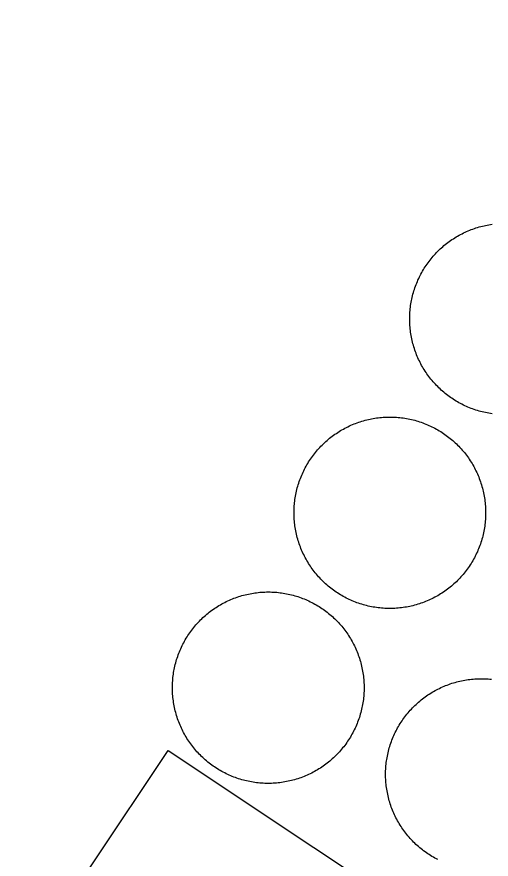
# Model space of a CAD drawing. Extents: x 3903937 to 3942190, y 260677 to 286651.
# Drawn here: x 3909276 to 3909329, y 281215.7 to 281309.9 of the extents above; entities that cross this region are included whole.
import ezdxf

# ---------------------------------------------------------------- set-up
doc = ezdxf.new("R2010")
doc.units = 0
for name, color, linetype in [('V-BLDG-OTLN', 7, 'Continuous'), ('V-DOMW-TANK', 7, 'Continuous'), ('V-ROAD-CNTR', 7, 'Continuous')]:
    doc.layers.add(name, color=color, linetype=linetype)

msp = doc.modelspace()

# ---------------------------------------------------------------- linework, layer by layer
at = {"layer": 'V-BLDG-OTLN'}
msp.add_lwpolyline([(3909292.885, 281227.838), (3909357.913, 281184.487), (3909341.001, 281159.119), (3909275.973, 281202.471)], close=True, dxfattribs=at)
at = {"layer": 'V-DOMW-TANK'}
for points in [[(3909321.832, 281282.272), (3909321.941, 281282.424), (3909322.053, 281282.573), (3909322.166, 281282.723), (3909322.283, 281282.868), (3909322.401, 281283.013), (3909322.524, 281283.157), (3909322.647, 281283.294), (3909322.772, 281283.431), (3909322.903, 281283.568), (3909323.034, 281283.702), (3909323.167, 281283.833), (3909323.303, 281283.962), (3909323.442, 281284.087), (3909323.581, 281284.209), (3909323.724, 281284.332), (3909323.868, 281284.451), (3909324.013, 281284.566), (3909324.163, 281284.68), (3909324.312, 281284.791), (3909324.466, 281284.9), (3909324.619, 281285.006), (3909324.775, 281285.108), (3909324.933, 281285.209), (3909325.092, 281285.307), (3909325.254, 281285.401), (3909325.416, 281285.494), (3909325.582, 281285.582), (3909325.748, 281285.668), (3909325.914, 281285.752), (3909326.082, 281285.831), (3909326.254, 281285.909), (3909326.426, 281285.983), (3909326.598, 281286.055), (3909326.772, 281286.124), (3909326.946, 281286.19), (3909327.122, 281286.251), (3909327.3, 281286.311), (3909327.478, 281286.366), (3909327.659, 281286.419), (3909327.839, 281286.468), (3909328.019, 281286.515), (3909328.199, 281286.558), (3909328.384, 281286.599), (3909328.566, 281286.636), (3909328.75, 281286.671), (3909328.935, 281286.702), (3909329.121, 281286.728)], [(3909320.89, 281271.602), (3909320.812, 281271.772), (3909320.738, 281271.944), (3909320.667, 281272.116), (3909320.599, 281272.29), (3909320.534, 281272.464), (3909320.47, 281272.642), (3909320.411, 281272.818), (3909320.355, 281272.997), (3909320.302, 281273.177), (3909320.253, 281273.357), (3909320.206, 281273.537), (3909320.163, 281273.72), (3909320.122, 281273.902), (3909320.085, 281274.086), (3909320.05, 281274.266), (3909320.02, 281274.453), (3909319.993, 281274.639), (3909319.968, 281274.823), (3909319.948, 281275.01), (3909319.929, 281275.196), (3909319.915, 281275.383), (3909319.905, 281275.569), (3909319.897, 281275.755), (3909319.891, 281275.942), (3909319.891, 281276.13), (3909319.893, 281276.316), (3909319.897, 281276.503), (3909319.905, 281276.689), (3909319.917, 281276.876), (3909319.931, 281277.062), (3909319.95, 281277.248), (3909319.968, 281277.435), (3909319.995, 281277.621), (3909320.024, 281277.805), (3909320.054, 281277.99), (3909320.091, 281278.176), (3909320.126, 281278.356), (3909320.167, 281278.538), (3909320.21, 281278.721), (3909320.257, 281278.901), (3909320.308, 281279.081), (3909320.362, 281279.261), (3909320.419, 281279.44), (3909320.478, 281279.616), (3909320.54, 281279.792), (3909320.605, 281279.968), (3909320.673, 281280.144), (3909320.747, 281280.314), (3909320.82, 281280.486), (3909320.898, 281280.656), (3909320.978, 281280.824), (3909321.062, 281280.992), (3909321.148, 281281.158), (3909321.238, 281281.322), (3909321.33, 281281.484), (3909321.424, 281281.645), (3909321.523, 281281.805), (3909321.623, 281281.961), (3909321.726, 281282.118), (3909321.832, 281282.272)], [(3909329.102, 281265.513), (3909328.918, 281265.542), (3909328.732, 281265.573), (3909328.549, 281265.607), (3909328.365, 281265.644), (3909328.183, 281265.685), (3909328.001, 281265.728), (3909327.82, 281265.775), (3909327.64, 281265.827), (3909327.462, 281265.88), (3909327.284, 281265.935), (3909327.106, 281265.994), (3909326.93, 281266.058), (3909326.753, 281266.124), (3909326.581, 281266.191), (3909326.407, 281266.263), (3909326.237, 281266.339), (3909326.067, 281266.416), (3909325.897, 281266.496), (3909325.731, 281266.58), (3909325.566, 281266.666), (3909325.4, 281266.756), (3909325.238, 281266.849), (3909325.076, 281266.943), (3909324.918, 281267.041), (3909324.761, 281267.139), (3909324.605, 281267.246), (3909324.449, 281267.348), (3909324.298, 281267.459), (3909324.148, 281267.571), (3909323.999, 281267.684), (3909323.853, 281267.801), (3909323.71, 281267.92), (3909323.567, 281268.042), (3909323.427, 281268.165), (3909323.29, 281268.292), (3909323.155, 281268.421), (3909323.02, 281268.552), (3909322.891, 281268.686), (3909322.762, 281268.821), (3909322.635, 281268.962), (3909322.512, 281269.099), (3909322.389, 281269.243), (3909322.27, 281269.386), (3909322.156, 281269.533), (3909322.041, 281269.681), (3909321.93, 281269.83), (3909321.822, 281269.984), (3909321.715, 281270.138), (3909321.613, 281270.293), (3909321.513, 281270.453), (3909321.414, 281270.611), (3909321.32, 281270.772), (3909321.228, 281270.934), (3909321.14, 281271.1), (3909321.054, 281271.266), (3909320.97, 281271.432), (3909320.89, 281271.602)], [(3909308.903, 281260.592), (3909309.012, 281260.743), (3909309.122, 281260.893), (3909309.237, 281261.042), (3909309.356, 281261.188), (3909309.474, 281261.333), (3909309.591, 281261.477), (3909309.718, 281261.614), (3909309.843, 281261.753), (3909309.972, 281261.888), (3909310.103, 281262.021), (3909310.238, 281262.152), (3909310.373, 281262.281), (3909310.511, 281262.406), (3909310.652, 281262.531), (3909310.793, 281262.652), (3909310.939, 281262.771), (3909311.082, 281262.888), (3909311.232, 281263), (3909311.383, 281263.111), (3909311.535, 281263.219), (3909311.69, 281263.326), (3909311.846, 281263.428), (3909312.004, 281263.529), (3909312.163, 281263.627), (3909312.323, 281263.721), (3909312.487, 281263.813), (3909312.651, 281263.901), (3909312.817, 281263.987), (3909312.985, 281264.071), (3909313.153, 281264.151), (3909313.323, 281264.229), (3909313.495, 281264.303), (3909313.667, 281264.375), (3909313.841, 281264.444), (3909314.017, 281264.51), (3909314.193, 281264.571), (3909314.371, 281264.631), (3909314.549, 281264.686), (3909314.728, 281264.739), (3909314.908, 281264.788), (3909315.09, 281264.835), (3909315.27, 281264.878), (3909315.455, 281264.919), (3909315.637, 281264.956), (3909315.821, 281264.991), (3909316.005, 281265.022), (3909316.19, 281265.048), (3909316.376, 281265.073), (3909316.56, 281265.093), (3909316.747, 281265.112), (3909316.933, 281265.126), (3909317.12, 281265.138), (3909317.308, 281265.145), (3909317.496, 281265.151), (3909317.681, 281265.153), (3909317.867, 281265.151), (3909318.056, 281265.145), (3909318.242, 281265.136), (3909318.428, 281265.124), (3909318.615, 281265.11), (3909318.801, 281265.091), (3909318.987, 281265.071), (3909319.172, 281265.046), (3909319.356, 281265.018), (3909319.54, 281264.987), (3909319.725, 281264.954), (3909319.907, 281264.915), (3909320.091, 281264.876), (3909320.271, 281264.831), (3909320.454, 281264.784), (3909320.634, 281264.735), (3909320.812, 281264.682), (3909320.99, 281264.624), (3909321.168, 281264.565), (3909321.345, 281264.504), (3909321.519, 281264.436), (3909321.693, 281264.366), (3909321.865, 281264.297), (3909322.037, 281264.221), (3909322.205, 281264.145), (3909322.375, 281264.063), (3909322.543, 281263.981), (3909322.709, 281263.893), (3909322.872, 281263.805), (3909323.036, 281263.713), (3909323.196, 281263.617), (3909323.356, 281263.518), (3909323.513, 281263.418), (3909323.669, 281263.316), (3909323.823, 281263.209), (3909323.976, 281263.101), (3909324.126, 281262.99), (3909324.273, 281262.875), (3909324.421, 281262.759), (3909324.564, 281262.64), (3909324.705, 281262.517), (3909324.847, 281262.394), (3909324.984, 281262.267), (3909325.119, 281262.138), (3909325.252, 281262.007)], [(3909325.252, 281262.007), (3909325.383, 281261.874), (3909325.512, 281261.739), (3909325.637, 281261.602), (3909325.762, 281261.46), (3909325.883, 281261.319), (3909326.002, 281261.174), (3909326.119, 281261.026), (3909326.231, 281260.881), (3909326.344, 281260.731), (3909326.452, 281260.575), (3909326.557, 281260.422), (3909326.661, 281260.266), (3909326.762, 281260.109), (3909326.86, 281259.949), (3909326.952, 281259.787), (3909327.044, 281259.625), (3909327.134, 281259.461), (3909327.22, 281259.295), (3909327.304, 281259.128), (3909327.384, 281258.96), (3909327.462, 281258.788), (3909327.536, 281258.618), (3909327.607, 281258.444), (3909327.675, 281258.269), (3909327.741, 281258.095), (3909327.802, 281257.919), (3909327.861, 281257.741), (3909327.919, 281257.563), (3909327.972, 281257.385), (3909328.023, 281257.204), (3909328.068, 281257.022), (3909328.113, 281256.84), (3909328.152, 281256.658), (3909328.189, 281256.475), (3909328.222, 281256.291), (3909328.253, 281256.109), (3909328.281, 281255.922), (3909328.304, 281255.736), (3909328.326, 281255.55), (3909328.343, 281255.365), (3909328.357, 281255.179), (3909328.369, 281254.991), (3909328.377, 281254.804), (3909328.382, 281254.618), (3909328.384, 281254.431), (3909328.382, 281254.243), (3909328.377, 281254.057), (3909328.367, 281253.872), (3909328.357, 281253.684), (3909328.343, 281253.498), (3909328.324, 281253.311), (3909328.302, 281253.127), (3909328.277, 281252.941), (3909328.25, 281252.756), (3909328.22, 281252.572), (3909328.185, 281252.388), (3909328.148, 281252.203), (3909328.107, 281252.021), (3909328.062, 281251.839), (3909328.017, 281251.658), (3909327.966, 281251.478), (3909327.913, 281251.3), (3909327.857, 281251.122), (3909327.796, 281250.944), (3909327.734, 281250.768), (3909327.669, 281250.594), (3909327.599, 281250.419), (3909327.528, 281250.245), (3909327.454, 281250.075), (3909327.376, 281249.903), (3909327.296, 281249.735), (3909327.212, 281249.57), (3909327.128, 281249.404), (3909327.036, 281249.24), (3909326.944, 281249.076), (3909326.85, 281248.916), (3909326.751, 281248.756), (3909326.649, 281248.599), (3909326.547, 281248.445), (3909326.44, 281248.29), (3909326.331, 281248.136), (3909326.221, 281247.986), (3909326.106, 281247.839), (3909325.989, 281247.692), (3909325.871, 281247.55), (3909325.75, 281247.405), (3909325.625, 281247.266), (3909325.5, 281247.128), (3909325.371, 281246.993), (3909325.24, 281246.86), (3909325.107, 281246.729), (3909324.97, 281246.6), (3909324.832, 281246.473), (3909324.693, 281246.35), (3909324.55, 281246.229), (3909324.406, 281246.11), (3909324.259, 281245.994), (3909324.111, 281245.881), (3909323.96, 281245.768), (3909323.808, 281245.66)], [(3909307.959, 281249.922), (3909307.883, 281250.092), (3909307.807, 281250.264), (3909307.736, 281250.436), (3909307.668, 281250.61), (3909307.603, 281250.786), (3909307.541, 281250.962), (3909307.482, 281251.138), (3909307.424, 281251.316), (3909307.373, 281251.497), (3909307.322, 281251.677), (3909307.277, 281251.857), (3909307.232, 281252.039), (3909307.193, 281252.222), (3909307.154, 281252.406), (3909307.121, 281252.59), (3909307.091, 281252.773), (3909307.064, 281252.959), (3909307.039, 281253.143), (3909307.017, 281253.33), (3909307, 281253.516), (3909306.986, 281253.702), (3909306.974, 281253.889), (3909306.966, 281254.075), (3909306.962, 281254.262), (3909306.959, 281254.45), (3909306.962, 281254.636), (3909306.97, 281254.823), (3909306.976, 281255.009), (3909306.986, 281255.197), (3909307.002, 281255.384), (3909307.019, 281255.568), (3909307.041, 281255.754), (3909307.066, 281255.941), (3909307.093, 281256.125), (3909307.123, 281256.31), (3909307.158, 281256.494), (3909307.195, 281256.676), (3909307.238, 281256.858), (3909307.281, 281257.041), (3909307.328, 281257.221), (3909307.377, 281257.401), (3909307.431, 281257.581), (3909307.488, 281257.759), (3909307.547, 281257.936), (3909307.609, 281258.112), (3909307.674, 281258.288), (3909307.742, 281258.462), (3909307.816, 281258.634), (3909307.889, 281258.806), (3909307.967, 281258.976), (3909308.049, 281259.144), (3909308.133, 281259.312), (3909308.219, 281259.476), (3909308.307, 281259.642), (3909308.401, 281259.803), (3909308.495, 281259.965), (3909308.592, 281260.125), (3909308.694, 281260.281), (3909308.797, 281260.438), (3909308.903, 281260.592)], [(3909323.808, 281245.66), (3909323.655, 281245.555), (3909323.497, 281245.451), (3909323.341, 281245.351), (3909323.182, 281245.254), (3909323.02, 281245.158), (3909322.856, 281245.066), (3909322.692, 281244.978), (3909322.526, 281244.892), (3909322.358, 281244.808), (3909322.19, 281244.728), (3909322.02, 281244.65), (3909321.85, 281244.577), (3909321.676, 281244.505), (3909321.502, 281244.437), (3909321.326, 281244.372), (3909321.15, 281244.308), (3909320.974, 281244.249), (3909320.794, 281244.194), (3909320.616, 281244.14), (3909320.435, 281244.091), (3909320.255, 281244.044), (3909320.073, 281243.999), (3909319.891, 281243.96), (3909319.706, 281243.923), (3909319.524, 281243.89), (3909319.338, 281243.86), (3909319.153, 281243.831), (3909318.969, 281243.806), (3909318.783, 281243.786), (3909318.596, 281243.768), (3909318.41, 281243.753), (3909318.223, 281243.743), (3909318.037, 281243.735), (3909317.849, 281243.731), (3909317.662, 281243.729), (3909317.476, 281243.731), (3909317.29, 281243.735), (3909317.101, 281243.743), (3909316.915, 281243.755), (3909316.728, 281243.77), (3909316.542, 281243.788), (3909316.358, 281243.809), (3909316.171, 281243.833), (3909315.987, 281243.862), (3909315.803, 281243.892), (3909315.618, 281243.927), (3909315.436, 281243.964), (3909315.254, 281244.005), (3909315.072, 281244.048), (3909314.891, 281244.095), (3909314.711, 281244.146), (3909314.531, 281244.2), (3909314.353, 281244.255), (3909314.175, 281244.314), (3909313.998, 281244.378), (3909313.824, 281244.443), (3909313.65, 281244.511), (3909313.478, 281244.583), (3909313.306, 281244.658), (3909313.136, 281244.736), (3909312.968, 281244.816), (3909312.8, 281244.9), (3909312.632, 281244.986), (3909312.471, 281245.076), (3909312.309, 281245.168), (3909312.147, 281245.263), (3909311.987, 281245.361), (3909311.828, 281245.463), (3909311.674, 281245.566), (3909311.52, 281245.672), (3909311.369, 281245.779), (3909311.217, 281245.891), (3909311.07, 281246.004), (3909310.924, 281246.121), (3909310.779, 281246.239), (3909310.638, 281246.362), (3909310.496, 281246.485), (3909310.359, 281246.612), (3909310.224, 281246.741), (3909310.091, 281246.872), (3909309.96, 281247.005), (3909309.833, 281247.141), (3909309.706, 281247.282), (3909309.581, 281247.419), (3909309.46, 281247.562), (3909309.341, 281247.706), (3909309.225, 281247.853), (3909309.112, 281248.001), (3909309.001, 281248.152), (3909308.893, 281248.304), (3909308.786, 281248.457), (3909308.684, 281248.613), (3909308.584, 281248.773), (3909308.485, 281248.931), (3909308.391, 281249.092), (3909308.299, 281249.254), (3909308.209, 281249.42), (3909308.123, 281249.586), (3909308.041, 281249.752), (3909307.959, 281249.922)], [(3909295.31, 281241.017), (3909295.417, 281241.171), (3909295.528, 281241.32), (3909295.642, 281241.468), (3909295.759, 281241.613), (3909295.878, 281241.758), (3909295.999, 281241.9), (3909296.123, 281242.041), (3909296.25, 281242.178), (3909296.379, 281242.313), (3909296.511, 281242.447), (3909296.644, 281242.578), (3909296.779, 281242.707), (3909296.916, 281242.832), (3909297.057, 281242.959), (3909297.199, 281243.077), (3909297.344, 281243.194), (3909297.49, 281243.313), (3909297.639, 281243.426), (3909297.789, 281243.538), (3909297.942, 281243.647), (3909298.096, 281243.751), (3909298.251, 281243.856), (3909298.411, 281243.956), (3909298.569, 281244.052), (3909298.731, 281244.146), (3909298.892, 281244.241), (3909299.056, 281244.327), (3909299.222, 281244.415), (3909299.39, 281244.499), (3909299.56, 281244.579), (3909299.73, 281244.658), (3909299.902, 281244.73), (3909300.074, 281244.802), (3909300.248, 281244.869), (3909300.422, 281244.935), (3909300.598, 281244.996), (3909300.777, 281245.056), (3909300.955, 281245.113), (3909301.135, 281245.166), (3909301.315, 281245.215), (3909301.495, 281245.263), (3909301.678, 281245.306), (3909301.86, 281245.347), (3909302.042, 281245.383), (3909302.229, 281245.416), (3909302.411, 281245.447), (3909302.595, 281245.476), (3909302.782, 281245.498), (3909302.968, 281245.523), (3909303.154, 281245.537), (3909303.341, 281245.549), (3909303.527, 281245.564), (3909303.713, 281245.572), (3909303.9, 281245.576), (3909304.086, 281245.578), (3909304.275, 281245.576), (3909304.461, 281245.572), (3909304.647, 281245.562), (3909304.834, 281245.549), (3909305.02, 281245.537), (3909305.206, 281245.519), (3909305.393, 281245.496), (3909305.577, 281245.471), (3909305.763, 281245.445), (3909305.948, 281245.414), (3909306.13, 281245.379), (3909306.314, 281245.34), (3909306.497, 281245.302), (3909306.679, 281245.256), (3909306.859, 281245.211), (3909307.039, 281245.16), (3909307.218, 281245.107), (3909307.396, 281245.052), (3909307.574, 281244.99), (3909307.75, 281244.929), (3909307.924, 281244.863), (3909308.098, 281244.794), (3909308.272, 281244.722), (3909308.442, 281244.648), (3909308.612, 281244.57), (3909308.782, 281244.49), (3909308.948, 281244.407), (3909309.114, 281244.321), (3909309.28, 281244.23), (3909309.442, 281244.138), (3909309.603, 281244.044), (3909309.761, 281243.946), (3909309.919, 281243.845), (3909310.074, 281243.741), (3909310.23, 281243.634), (3909310.382, 281243.526), (3909310.531, 281243.415), (3909310.681, 281243.301), (3909310.826, 281243.184), (3909310.969, 281243.065), (3909311.115, 281242.944), (3909311.252, 281242.819), (3909311.389, 281242.694), (3909311.524, 281242.565), (3909311.658, 281242.434)], [(3909311.658, 281242.434), (3909311.789, 281242.299), (3909311.92, 281242.164), (3909312.045, 281242.027), (3909312.168, 281241.887), (3909312.288, 281241.744), (3909312.407, 281241.601), (3909312.524, 281241.453), (3909312.639, 281241.306), (3909312.749, 281241.154), (3909312.858, 281241.003), (3909312.964, 281240.849), (3909313.067, 281240.691), (3909313.167, 281240.534), (3909313.263, 281240.376), (3909313.359, 281240.214), (3909313.452, 281240.05), (3909313.54, 281239.887), (3909313.626, 281239.721), (3909313.71, 281239.553), (3909313.79, 281239.385), (3909313.867, 281239.215), (3909313.941, 281239.043), (3909314.013, 281238.873), (3909314.08, 281238.697), (3909314.146, 281238.521), (3909314.209, 281238.344), (3909314.269, 281238.168), (3909314.324, 281237.988), (3909314.377, 281237.81), (3909314.426, 281237.63), (3909314.474, 281237.449), (3909314.517, 281237.267), (3909314.558, 281237.085), (3909314.594, 281236.901), (3909314.629, 281236.716), (3909314.66, 281236.532), (3909314.687, 281236.348), (3909314.711, 281236.163), (3909314.732, 281235.977), (3909314.75, 281235.791), (3909314.764, 281235.604), (3909314.775, 281235.418), (3909314.783, 281235.231), (3909314.787, 281235.043), (3909314.789, 281234.857), (3909314.787, 281234.67), (3909314.783, 281234.484), (3909314.775, 281234.296), (3909314.762, 281234.109), (3909314.748, 281233.923), (3909314.73, 281233.736), (3909314.709, 281233.552), (3909314.685, 281233.366), (3909314.656, 281233.181), (3909314.625, 281232.995), (3909314.59, 281232.813), (3909314.553, 281232.631), (3909314.515, 281232.448), (3909314.469, 281232.266), (3909314.422, 281232.086), (3909314.371, 281231.906), (3909314.318, 281231.725), (3909314.263, 281231.547), (3909314.203, 281231.369), (3909314.14, 281231.193), (3909314.074, 281231.019), (3909314.005, 281230.845), (3909313.935, 281230.673), (3909313.859, 281230.501), (3909313.781, 281230.331), (3909313.701, 281230.165), (3909313.62, 281229.995), (3909313.531, 281229.829), (3909313.441, 281229.665), (3909313.351, 281229.503), (3909313.255, 281229.341), (3909313.157, 281229.182), (3909313.056, 281229.024), (3909312.952, 281228.868), (3909312.847, 281228.715), (3909312.739, 281228.563), (3909312.626, 281228.412), (3909312.514, 281228.264), (3909312.397, 281228.119), (3909312.278, 281227.973), (3909312.155, 281227.832), (3909312.032, 281227.691), (3909311.905, 281227.554), (3909311.776, 281227.418), (3909311.645, 281227.285), (3909311.512, 281227.154), (3909311.377, 281227.025), (3909311.238, 281226.9), (3909311.098, 281226.775), (3909310.955, 281226.654), (3909310.812, 281226.536), (3909310.664, 281226.419), (3909310.519, 281226.306), (3909310.369, 281226.196), (3909310.214, 281226.087)], [(3909294.366, 281230.347), (3909294.288, 281230.517), (3909294.215, 281230.689), (3909294.143, 281230.861), (3909294.073, 281231.035), (3909294.008, 281231.211), (3909293.946, 281231.387), (3909293.887, 281231.564), (3909293.832, 281231.746), (3909293.779, 281231.922), (3909293.729, 281232.1), (3909293.682, 281232.284), (3909293.637, 281232.465), (3909293.598, 281232.649), (3909293.561, 281232.831), (3909293.527, 281233.016), (3909293.496, 281233.2), (3909293.469, 281233.386), (3909293.445, 281233.571), (3909293.424, 281233.755), (3909293.406, 281233.941), (3909293.391, 281234.128), (3909293.379, 281234.314), (3909293.373, 281234.502), (3909293.367, 281234.689), (3909293.367, 281234.877), (3909293.367, 281235.062), (3909293.373, 281235.25), (3909293.381, 281235.436), (3909293.394, 281235.623), (3909293.408, 281235.809), (3909293.426, 281235.995), (3909293.447, 281236.18), (3909293.471, 281236.368), (3909293.5, 281236.55), (3909293.531, 281236.735), (3909293.566, 281236.919), (3909293.602, 281237.101), (3909293.643, 281237.286), (3909293.686, 281237.466), (3909293.733, 281237.65), (3909293.783, 281237.826), (3909293.836, 281238.004), (3909293.893, 281238.187), (3909293.953, 281238.363), (3909294.016, 281238.539), (3909294.082, 281238.713), (3909294.149, 281238.887), (3909294.221, 281239.059), (3909294.297, 281239.231), (3909294.375, 281239.401), (3909294.454, 281239.569), (3909294.538, 281239.737), (3909294.624, 281239.903), (3909294.714, 281240.067), (3909294.807, 281240.231), (3909294.901, 281240.39), (3909294.999, 281240.55), (3909295.102, 281240.708), (3909295.202, 281240.863), (3909295.31, 281241.017)], [(3909319.139, 281231.314), (3909319.247, 281231.465), (3909319.358, 281231.617), (3909319.473, 281231.764), (3909319.589, 281231.91), (3909319.708, 281232.055), (3909319.829, 281232.196), (3909319.954, 281232.336), (3909320.079, 281232.475), (3909320.21, 281232.61), (3909320.339, 281232.743), (3909320.474, 281232.874), (3909320.609, 281233.003), (3909320.747, 281233.128), (3909320.888, 281233.253), (3909321.029, 281233.374), (3909321.175, 281233.493), (3909321.32, 281233.609), (3909321.47, 281233.722), (3909321.619, 281233.833), (3909321.771, 281233.941), (3909321.926, 281234.048), (3909322.082, 281234.15), (3909322.24, 281234.25), (3909322.399, 281234.349), (3909322.559, 281234.443), (3909322.723, 281234.535), (3909322.887, 281234.625), (3909323.053, 281234.711), (3909323.223, 281234.793), (3909323.389, 281234.873), (3909323.559, 281234.951), (3909323.731, 281235.027), (3909323.903, 281235.096), (3909324.077, 281235.166), (3909324.253, 281235.231), (3909324.429, 281235.291), (3909324.607, 281235.354), (3909324.785, 281235.408), (3909324.963, 281235.461), (3909325.144, 281235.512), (3909325.326, 281235.557), (3909325.506, 281235.602), (3909325.69, 281235.641), (3909325.873, 281235.678), (3909326.057, 281235.713), (3909326.241, 281235.743), (3909326.426, 281235.768), (3909326.612, 281235.795), (3909326.796, 281235.815), (3909326.983, 281235.834), (3909327.169, 281235.848), (3909327.355, 281235.858), (3909327.546, 281235.868), (3909327.73, 281235.873), (3909327.917, 281235.875), (3909328.103, 281235.873), (3909328.291, 281235.866), (3909328.478, 281235.858), (3909328.664, 281235.848), (3909328.851, 281235.832), (3909329.037, 281235.813)], [(3909318.195, 281220.644), (3909318.119, 281220.814), (3909318.043, 281220.986), (3909317.974, 281221.16), (3909317.904, 281221.332), (3909317.838, 281221.508), (3909317.777, 281221.684), (3909317.718, 281221.86), (3909317.662, 281222.038), (3909317.609, 281222.218), (3909317.558, 281222.399), (3909317.513, 281222.579), (3909317.468, 281222.761), (3909317.429, 281222.943), (3909317.392, 281223.128), (3909317.357, 281223.31), (3909317.326, 281223.496), (3909317.3, 281223.681), (3909317.275, 281223.865), (3909317.253, 281224.051), (3909317.236, 281224.238), (3909317.222, 281224.424), (3909317.21, 281224.611), (3909317.202, 281224.795), (3909317.195, 281224.985), (3909317.195, 281225.172), (3909317.195, 281225.358), (3909317.204, 281225.544), (3909317.212, 281225.733), (3909317.222, 281225.919), (3909317.238, 281226.106), (3909317.255, 281226.29), (3909317.277, 281226.476), (3909317.302, 281226.663), (3909317.328, 281226.847), (3909317.361, 281227.031), (3909317.394, 281227.216), (3909317.433, 281227.398), (3909317.472, 281227.58), (3909317.517, 281227.762), (3909317.564, 281227.943), (3909317.613, 281228.123), (3909317.666, 281228.303), (3909317.724, 281228.481), (3909317.783, 281228.657), (3909317.845, 281228.834), (3909317.91, 281229.01), (3909317.98, 281229.184), (3909318.051, 281229.356), (3909318.125, 281229.528), (3909318.203, 281229.698), (3909318.285, 281229.864), (3909318.367, 281230.034), (3909318.455, 281230.2), (3909318.543, 281230.363), (3909318.635, 281230.525), (3909318.731, 281230.687), (3909318.828, 281230.847), (3909318.93, 281231.004), (3909319.032, 281231.16), (3909319.139, 281231.314)], [(3909310.214, 281226.087), (3909310.06, 281225.981), (3909309.904, 281225.878), (3909309.747, 281225.778), (3909309.587, 281225.68), (3909309.425, 281225.585), (3909309.263, 281225.493), (3909309.098, 281225.403), (3909308.932, 281225.317), (3909308.766, 281225.235), (3909308.596, 281225.155), (3909308.426, 281225.078), (3909308.254, 281225.002), (3909308.082, 281224.93), (3909307.908, 281224.862), (3909307.734, 281224.795), (3909307.555, 281224.738), (3909307.379, 281224.678), (3909307.201, 281224.619), (3909307.021, 281224.568), (3909306.841, 281224.516), (3909306.66, 281224.471), (3909306.478, 281224.426), (3909306.296, 281224.387), (3909306.112, 281224.35), (3909305.929, 281224.316), (3909305.747, 281224.285), (3909305.559, 281224.26), (3909305.374, 281224.234), (3909305.188, 281224.211), (3909305.002, 281224.195), (3909304.815, 281224.18), (3909304.629, 281224.168), (3909304.442, 281224.16), (3909304.256, 281224.156), (3909304.068, 281224.154), (3909303.881, 281224.156), (3909303.695, 281224.162), (3909303.511, 281224.168), (3909303.322, 281224.18), (3909303.136, 281224.197), (3909302.949, 281224.213), (3909302.765, 281224.236), (3909302.577, 281224.26), (3909302.392, 281224.287), (3909302.208, 281224.318), (3909302.024, 281224.353), (3909301.842, 281224.389), (3909301.659, 281224.43), (3909301.477, 281224.475), (3909301.297, 281224.522), (3909301.117, 281224.572), (3909300.936, 281224.625), (3909300.758, 281224.682), (3909300.582, 281224.742), (3909300.406, 281224.803), (3909300.228, 281224.869), (3909300.056, 281224.938), (3909299.884, 281225.01), (3909299.712, 281225.084), (3909299.542, 281225.161), (3909299.374, 281225.241), (3909299.206, 281225.325), (3909299.04, 281225.413), (3909298.876, 281225.501), (3909298.714, 281225.594), (3909298.552, 281225.692), (3909298.393, 281225.786), (3909298.235, 281225.889), (3909298.079, 281225.991), (3909297.926, 281226.097), (3909297.774, 281226.206), (3909297.625, 281226.319), (3909297.475, 281226.431), (3909297.33, 281226.548), (3909297.184, 281226.667), (3909297.043, 281226.788), (3909296.904, 281226.915), (3909296.767, 281227.037), (3909296.629, 281227.166), (3909296.496, 281227.298), (3909296.365, 281227.433), (3909296.238, 281227.568), (3909296.111, 281227.705), (3909295.988, 281227.846), (3909295.865, 281227.986), (3909295.747, 281228.133), (3909295.632, 281228.279), (3909295.519, 281228.426), (3909295.407, 281228.578), (3909295.298, 281228.729), (3909295.192, 281228.885), (3909295.089, 281229.04), (3909294.989, 281229.198), (3909294.893, 281229.36), (3909294.796, 281229.518), (3909294.704, 281229.681), (3909294.616, 281229.845), (3909294.53, 281230.011), (3909294.446, 281230.179), (3909294.366, 281230.347)], [(3909323.036, 281215.622), (3909322.87, 281215.708), (3909322.707, 281215.798), (3909322.545, 281215.89), (3909322.383, 281215.984), (3909322.223, 281216.083), (3909322.066, 281216.183), (3909321.91, 281216.287), (3909321.756, 281216.392), (3909321.605, 281216.503), (3909321.453, 281216.613), (3909321.306, 281216.728), (3909321.16, 281216.842), (3909321.013, 281216.963), (3909320.874, 281217.084), (3909320.734, 281217.207), (3909320.595, 281217.334), (3909320.46, 281217.463), (3909320.327, 281217.594), (3909320.196, 281217.727), (3909320.067, 281217.864), (3909319.942, 281218.002), (3909319.817, 281218.141), (3909319.696, 281218.284), (3909319.577, 281218.428), (3909319.46, 281218.575), (3909319.348, 281218.723), (3909319.237, 281218.874), (3909319.129, 281219.026), (3909319.022, 281219.179), (3909318.92, 281219.335), (3909318.819, 281219.493), (3909318.721, 281219.652), (3909318.627, 281219.814), (3909318.535, 281219.978), (3909318.445, 281220.142), (3909318.359, 281220.308), (3909318.277, 281220.476), (3909318.195, 281220.644)]]:
    msp.add_lwpolyline(points, dxfattribs=at)
at = {"layer": 'V-ROAD-CNTR'}
msp.add_spline([(3909527.838, 281077.192), (3909514.795, 281066.715), (3909482.835, 281053.717), (3909450.31, 281061.015), (3909375.714, 281104.087), (3909324.32, 281136.879), (3909271.098, 281168.333), (3909244.787, 281202.025), (3909230.323, 281255.607), (3909231.11, 281309.134), (3909250.716, 281383.951), (3909303.233, 281514.982), (3909362.872, 281614.568), (3909410.647, 281703.223), (3909468.274, 281802.581)], degree=3, dxfattribs=at)

doc.saveas('drawing.dxf')
